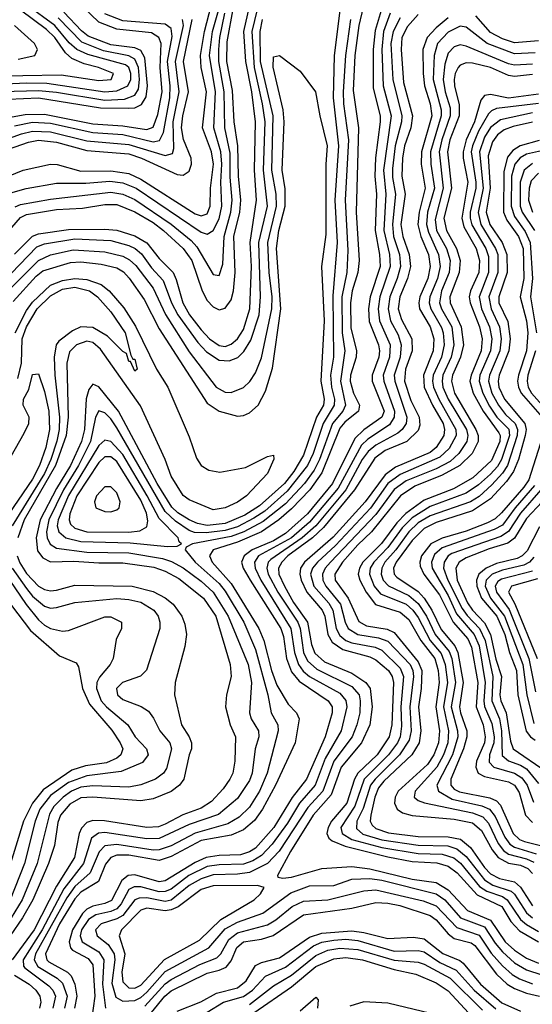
# Model space of a CAD drawing. Header units: inches. Extents: x 501365 to 657855, y 482276 to 547543.
# Tile 435 of 656: x 563487 to 565189, y 530443 to 533709. Entities that reach past the tile are written whole.
import ezdxf

# ---------------------------------------------------------------- set-up
doc = ezdxf.new("R2010")
doc.units = ezdxf.units.IN
doc.header["$MEASUREMENT"] = 0
doc.layers.add('A5563', color=7, linetype='Continuous')

msp = doc.modelspace()

# ---------------------------------------------------------------- linework, layer by layer
at = {"layer": 'A5563', "color": 5}
for points, elevation in [([(563450, 533132.6), (563509, 533149), (563610, 533166.5), (563707.1, 533167.1), (563786.6, 533173.4), (563830, 533168.2), (563874.6, 533150), (564090, 533003.6), (564110, 532997.1), (564130, 533009.6), (564150, 533048.2), (564159, 533090), (564155.4, 533170), (564158.9, 533230), (564155.3, 533270), (564132.3, 533350), (564137.1, 533470), (564117.7, 533590), (564127.9, 533670), (564173.4, 533830)], 2660), ([(563400.4, 533170), (563498.5, 533210), (563590, 533229.8), (563611.6, 533228.4), (563690, 533206.9), (563790, 533207.8), (563850, 533198.6), (563890, 533180.4), (564070, 533064.4), (564090, 533058.6), (564110, 533065.1), (564120.1, 533090), (564120.5, 533150), (564130.4, 533230), (564123.7, 533270), (564094.2, 533350), (564107.9, 533470), (564089.8, 533550), (564088, 533590), (564101.1, 533670), (564132, 533790)], 2680), ([(563438, 533382), (563505.4, 533394.6), (563570, 533395.9), (563730, 533363.4), (563830, 533357.1), (563893.5, 533346.5), (563910, 533344.9), (563930, 533351.9), (563946.1, 533393.9), (563960.9, 533470), (563953.4, 533550), (563957.3, 533630), (563949.8, 533649.8), (563925, 533664.9), (563810, 533677.1), (563750, 533700.8), (563670, 533777.7)], 2780), ([(564553.8, 533766.2), (564531.3, 533590), (564527.5, 533450), (564545.7, 533290), (564533.9, 533110), (564541.7, 532970), (564526.6, 532793.4), (564529.1, 532590), (564519.6, 532530), (564522.1, 532490), (564532.7, 532450), (564531.5, 532430), (564495.2, 532370), (564461.8, 532270), (564443.2, 532230), (564375.4, 532144.6), (564300.9, 532079.1), (564264.9, 532055.1), (564210, 532027.2), (564170, 532014.3), (564106.8, 532006.8), (564068, 532008), (564050, 532014.7), (564005, 532045), (563970, 532077.1), (563810, 532354.7), (563790, 532384.8), (563770, 532405.3), (563750, 532411.2), (563739.2, 532390), (563722.5, 532310), (563682.7, 532230), (563633.1, 532150), (563584.4, 532050), (563576.5, 532010), (563579.2, 531990), (563589, 531969), (563610, 531956.3), (563710, 531942.8), (563850, 531940.7), (563961.8, 531921.8), (563991.6, 531911.6), (564030, 531890.8), (564090, 531846.1), (564129.8, 531810), (564179.9, 531730), (564246, 531570), (564256.4, 531510), (564250.4, 531410), (564256, 531390), (564280.2, 531350), (564281.2, 531330), (564269.1, 531290), (564258.7, 531210), (564250, 531185.3), (564210, 531125.6), (564147.7, 531072.3), (564050, 531038.9), (563950, 530993.1), (563910, 530991.6), (563770, 531013.3), (563748.8, 531011.2), (563726, 530994), (563699.2, 530910), (563633.8, 530826.2), (563561.9, 530690), (563499.2, 530590), (563499.8, 530570), (563504, 530564), (563584.5, 530504.5), (563598, 530490), (563606.1, 530470), (563597.7, 530430)], 2540), ([(563370, 533493.1), (563510, 533499.6), (563577.9, 533497.9), (563770, 533469.9), (563810, 533472.6), (563846.7, 533490), (563856, 533510), (563856.7, 533530), (563850.1, 533550.1), (563838.8, 533558.8), (563713.8, 533593.8), (563676.9, 533610), (563651.7, 533631.7), (563603.7, 533690), (563510, 533758.3)], 2860), ([(563370, 533521.1), (563625.4, 533525.4), (563750, 533506.9), (563790.6, 533510), (563798.4, 533530), (563748.8, 533550), (563701.9, 533561.9), (563660.5, 533580.5), (563639.2, 533599.2), (563604, 533650), (563576.8, 533676.8), (563490, 533740)], 2880), ([(563410, 532961.7), (563490, 533053.2), (563510, 533062.7), (563610, 533078.9), (563695.9, 533084.1), (563770, 533096.2), (563810, 533095.5), (563870, 533071.7), (563930, 533035.9), (563965, 533010), (564030, 532950.1), (564058.7, 532910), (564093.2, 532810), (564110, 532777.6), (564130, 532755.9), (564150, 532746.7), (564170, 532752.4), (564190, 532780.1), (564197.7, 532810), (564202.6, 532870), (564197.9, 532990), (564217.7, 533070), (564221.4, 533110), (564214.2, 533190), (564212, 533290), (564199.4, 533370), (564194.2, 533474.2), (564175.5, 533570), (564175.7, 533635.7), (564197.6, 533750)], 2620), ([(563430, 532836.8), (563544.7, 532955.3), (563570, 532965.1), (563670, 532981.9), (563790, 532975.9), (563850, 532960.2), (563870.7, 532950), (563892, 532932), (563925.4, 532885.4), (563963.9, 532843.9), (563991.3, 532770), (564012.7, 532730), (564078.6, 532638.6), (564107.1, 532607.2), (564150, 532579), (564183, 532577), (564211.3, 532588.7), (564231.4, 532608.6), (564254.4, 532645.6), (564282.3, 532730), (564287.1, 532790), (564281.6, 532970), (564309.8, 533090), (564296.8, 533210), (564302, 533370), (564293.9, 533430), (564266.9, 533550), (564259.3, 533670), (564277.3, 533742.7)], 2560), ([(563450, 533445), (563550, 533449.5), (563756.1, 533416.1), (563850, 533414.9), (563870, 533416.9), (563892.3, 533427.7), (563907.3, 533452.7), (563911.8, 533490), (563902.8, 533582.8), (563890, 533606.2), (563870, 533615), (563790, 533625.2), (563714.5, 533654.5), (563692.1, 533672.1), (563633.7, 533733.7)], 2820), ([(563470, 532931.3), (563530, 532991.3), (563550, 532998.3), (563650, 533012.4), (563770, 533014.4), (563810, 533011.1), (563870, 532991.8), (563910, 532968.2), (563950, 532916.6), (563996.6, 532870), (564007.4, 532847.4), (564029.1, 532770), (564051.3, 532730), (564090, 532679.6), (564117, 532650), (564150, 532628.2), (564170, 532625.2), (564190, 532633), (564210, 532650.4), (564230, 532680.9), (564251.4, 532750), (564256.9, 532890), (564252.4, 532970), (564273.7, 533110), (564266.4, 533210), (564270.3, 533370), (564258.4, 533470), (564238, 533570), (564231.8, 533670), (564250, 533752.5)], 2580), ([(564627.4, 533750), (564613.5, 533690), (564600.2, 533590), (564594.1, 533474.1), (564612.1, 533350), (564604.3, 533070), (564613.8, 532910), (564610.2, 532870), (564591.5, 532810), (564585.8, 532770), (564587.1, 532687.1), (564605.1, 532610), (564604.2, 532590), (564585.1, 532530), (564584.7, 532510), (564595.6, 532470), (564615.9, 532430), (564612, 532410), (564566.6, 532373.4), (564550, 532353.6), (564490, 532205.4), (564450.4, 532150), (564390, 532086), (564348.1, 532050), (564290, 532010.4), (564210, 531976.3), (564129.6, 531950), (564117.8, 531930), (564126.8, 531910), (564190, 531838.3), (564281.5, 531690), (564297.9, 531650), (564323.3, 531550), (564341.2, 531501.2), (564378.6, 531438.6), (564405.9, 531410), (564415, 531390), (564402, 531310), (564337.1, 531170), (564293.6, 531090), (564266.8, 531053.2), (564230, 531021.2), (564190, 531003.9), (564090, 530986.2), (563990, 530933.2), (563950, 530919.5), (563850, 530938), (563810, 530937.2), (563790, 530930.2), (563772.7, 530907.3), (563749.6, 530850.4), (563690, 530815.1), (563670, 530792.6), (563620.1, 530710), (563573.5, 530610), (563577.5, 530590), (563583.7, 530583.7), (563646, 530550), (563657.9, 530537.9), (563670.3, 530510.3), (563677.7, 530470), (563669.2, 530430)], 2580), ([(564690.2, 533750), (564666.9, 533673.1), (564660.7, 533610), (564661.3, 533481.3), (564683.6, 533390), (564684.6, 533370), (564669.1, 533250.9), (564665.8, 533190), (564671.6, 533130), (564667.5, 533010), (564681.8, 532930), (564683.5, 532890), (564650.5, 532790), (564644.9, 532750), (564648, 532708), (564679, 532630), (564681.8, 532610), (564679.1, 532590), (564657.5, 532530), (564657.9, 532510), (564696.8, 532410), (564690, 532390), (564630, 532348), (564600.2, 532319.8), (564526.1, 532170), (564443.1, 532070), (564370, 532004.7), (564330, 531980.2), (564259.3, 531950), (564233.1, 531930), (564224.2, 531910), (564229.2, 531890), (564252, 531850), (564354.2, 531690), (564363.1, 531663.1), (564373.6, 531590), (564390, 531545.9), (564414.9, 531514.9), (564511.5, 531450), (564525, 531430), (564524.8, 531410), (564501.8, 531330), (564440, 531190), (564391.5, 531128.5), (564330.6, 531029.4), (564270, 530960.4), (564250, 530948.6), (564220.7, 530939.3), (564150, 530936.9), (564106.6, 530930), (564070, 530913.2), (563970, 530852.6), (563950, 530849.6), (563870, 530872), (563848, 530870), (563826.8, 530853.2), (563792.4, 530787.6), (563770, 530777.6), (563730, 530769), (563710, 530758.5), (563695.8, 530744.2), (563662.3, 530690), (563651.2, 530650), (563655.6, 530630), (563662.3, 530622.3), (563714.7, 530594.7), (563730, 530574.2), (563736.4, 530470), (563725.6, 530390)], 2620), ([(563327.2, 533270), (563493.4, 533330), (563530, 533339.2), (563590, 533337.2), (563710, 533306.9), (563850, 533294.8), (563970, 533258.7), (563994.6, 533265.4), (563998.6, 533281.4), (563996.9, 533370), (564016.9, 533470), (564004.3, 533570), (564030.8, 533690), (564027.8, 533710)], 2740), ([(563424.8, 533270), (563517.2, 533302.8), (563550, 533309.5), (563610, 533302.9), (563710, 533275.2), (563850, 533264.1), (563892, 533250), (564010, 533195.6), (564030, 533193.1), (564050, 533206.4), (564057.4, 533230), (564056.6, 533250), (564031.6, 533311.6), (564024.6, 533350), (564028.8, 533390), (564047.5, 533470), (564031.1, 533570), (564059.7, 533710)], 2720), ([(563429.2, 533470.8), (563550, 533474.5), (563610, 533468.8), (563770, 533442.1), (563834.9, 533445.1), (563870, 533458.4), (563881.7, 533478.3), (563885.4, 533510), (563881.5, 533550), (563870, 533578.4), (563849.5, 533589.5), (563765.8, 533605.8), (563693.8, 533633.8), (563614.8, 533714.8)], 2840), ([(563450, 532810.6), (563550, 532909.8), (563590, 532929.1), (563665.1, 532945.1), (563770, 532939), (563830, 532924.4), (563852.4, 532912.4), (563873, 532893), (563930, 532818.2), (563971.1, 532731.1), (564050, 532607.4), (564140.1, 532490), (564170, 532473.8), (564190, 532472.8), (564230, 532488.8), (564251.7, 532508.3), (564270, 532537), (564290, 532587.8), (564324.2, 532750), (564325.4, 532790), (564315.4, 532870), (564311.5, 532970), (564340, 533090), (564338.3, 533130), (564324.6, 533210), (564328.4, 533390), (564287.3, 533570), (564285.7, 533670), (564293.1, 533710)], 2540), ([(563470, 533356.8), (563530, 533368.9), (563590, 533365.8), (563730, 533334.3), (563830, 533328), (563930, 533304), (563951.5, 533308.5), (563965.3, 533334.7), (563985.9, 533450), (563987, 533490), (563978.3, 533570), (563993.2, 533653.2), (563990, 533679.6), (563970, 533694.5), (563830, 533704.5), (563770, 533728)], 2760), ([(563472, 533088), (563490, 533096.3), (563590, 533114), (563790, 533137.1), (563830, 533130.4), (563870, 533112.7), (563990.8, 533030.8), (564056.5, 532976.5), (564075.6, 532955.6), (564130, 532863.7), (564150, 532860.2), (564161.5, 532898.5), (564165.9, 532990), (564188.5, 533070), (564192.4, 533110), (564186.1, 533186.1), (564185.6, 533265.6), (564168.2, 533350), (564166.1, 533470), (564148.6, 533570), (564148.4, 533610), (564151.7, 533650), (564168.6, 533730)], 2640), ([(564585.1, 533710), (564568.7, 533590), (564561, 533470), (564562.3, 533430), (564578.4, 533310), (564568.3, 533110), (564577.1, 532942.9), (564572.9, 532870), (564557, 532790), (564557.8, 532670), (564567.2, 532610), (564552, 532510), (564569, 532430), (564560.4, 532410), (564525.9, 532370), (564482.8, 532250), (564465.3, 532214.7), (564433.1, 532170), (564370, 532102.7), (564295.8, 532044.2), (564231.7, 532010), (564190, 531994.7), (564060.8, 531970), (564040.5, 531959.5), (564036.3, 531950), (564070.1, 531910), (564150, 531838.7), (564170, 531813.5), (564231.2, 531710), (564270, 531620.4), (564311.5, 531470), (564322.6, 531410), (564343.9, 531370), (564345.1, 531350), (564308.9, 531210), (564283.2, 531150), (564250, 531097.1), (564215.8, 531064.2), (564178.3, 531041.7), (564070, 531010.6), (563990, 530968.3), (563950, 530955), (563930, 530954.5), (563810, 530972.9), (563770, 530969.1), (563751, 530949), (563721.2, 530878.8), (563670, 530833.8), (563643.9, 530796.1), (563539.7, 530610), (563535.7, 530590), (563548.2, 530568.2), (563611.9, 530530), (563630, 530512.9), (563645, 530470), (563636.1, 530430)], 2560), ([(564716.8, 533730), (564694.6, 533670), (564689.6, 533610), (564694, 533490), (564720.3, 533390), (564695.6, 533210), (564702.8, 533130), (564696.4, 533010), (564715.2, 532930), (564717.6, 532890), (564682.8, 532790), (564677, 532750), (564681.8, 532710), (564716.9, 532630), (564715.1, 532590), (564694.4, 532530), (564696.5, 532510), (564731.6, 532410), (564730.4, 532390), (564715.3, 532364.7), (564642.7, 532317.3), (564622, 532298), (564544.6, 532155.4), (564450, 532042.4), (564389.4, 531990), (564279.7, 531930), (564267.3, 531910), (564269, 531890), (564287.9, 531850), (564387.6, 531690), (564399.2, 531610), (564412.5, 531570), (564428.3, 531548.3), (564450, 531530.2), (564550, 531475.4), (564570.4, 531450.4), (564573.2, 531430), (564554.4, 531350), (564501.8, 531258.2), (564468.8, 531170), (564416.5, 531110), (564376.3, 531043.7), (564325.8, 530974.2), (564290, 530936.5), (564260.9, 530919.1), (564230, 530908.4), (564150, 530905.6), (564110, 530899.6), (564049.4, 530870.6), (563990, 530824.8), (563970, 530816.7), (563950, 530816.5), (563890, 530832.7), (563867.3, 530832.7), (563850, 530823.3), (563824, 530776), (563810, 530760), (563790, 530750.8), (563740.5, 530739.5), (563715.9, 530724.1), (563693, 530690), (563688.4, 530670), (563694.9, 530650), (563750, 530616.9), (563767.1, 530590), (563762.7, 530510), (563772, 530430)], 2640), ([(564750, 533715.2), (564726.7, 533670), (564720, 533630), (564725.7, 533510), (564756.3, 533390), (564755, 533370), (564734, 533290), (564725.2, 533214.8), (564725.2, 533185.2), (564734.6, 533130), (564724.6, 533030), (564728.8, 532990), (564747.9, 532930), (564751.2, 532890), (564740.4, 532850), (564715.8, 532790), (564710.2, 532750), (564718.6, 532710), (564743.8, 532663.8), (564754.3, 532630), (564749.9, 532590), (564730.2, 532530), (564732.8, 532510), (564772.4, 532390), (564770.3, 532370), (564757.3, 532350), (564742.6, 532337.4), (564670, 532297.3), (564643.9, 532276.1), (564624.8, 532250), (564569.7, 532150), (564470.2, 532030), (564425.4, 531990), (564321.5, 531918.5), (564312.4, 531910), (564308.1, 531890), (564312.8, 531870), (564344.8, 531810), (564410.7, 531710), (564418.4, 531690), (564429.9, 531610), (564442.8, 531582.8), (564474.3, 531554.3), (564590, 531496.6), (564613.9, 531470), (564618.2, 531450), (564616.1, 531410), (564606.6, 531370), (564590.7, 531330), (564530.5, 531249.5), (564493.7, 531150), (564443.9, 531096.1), (564348.7, 530951.3), (564310.3, 530909.7), (564250, 530880.7), (564210, 530874.3), (564130, 530872), (564090, 530859.7), (564050, 530836.9), (563990, 530788.3), (563970, 530784.1), (563910, 530795.7), (563884.4, 530795.6), (563870, 530789.4), (563830, 530737.5), (563810, 530726.5), (563757.6, 530710), (563738.7, 530690), (563744.6, 530670), (563781, 530641), (563801.1, 530610), (563802.9, 530590), (563793.1, 530513.1), (563806.6, 530466.6), (563830, 530452.9), (563870, 530455.8), (563890, 530465.7), (563910, 530483), (563970, 530552.3), (564114.9, 530630), (564170, 530693.1), (564210, 530716), (564294.6, 530745.4), (564387.4, 530812.6), (564450, 530836.2), (564530, 530836.9), (564590, 530857.6), (564650, 530860.2), (564690, 530854.3), (564870.4, 530810), (564898.7, 530790), (564950.3, 530730.3), (565030, 530700.2), (565065.4, 530645.4), (565090, 530616.6), (565130, 530580.9), (565170, 530556.9), (565221.1, 530541.1)], 2660), ([(564810, 533725.5), (564774.3, 533685.7), (564756.5, 533650), (564753.3, 533610), (564761, 533501), (564791.4, 533390), (564785.6, 533350), (564764.7, 533290), (564758.3, 533250), (564755.7, 533190), (564767.4, 533130), (564753.1, 533030), (564758.8, 532990), (564780.4, 532930), (564784.6, 532890), (564774.6, 532850), (564748.9, 532790), (564744.1, 532750), (564754.6, 532714.6), (564788.7, 532650), (564790.4, 532610), (564768.6, 532550), (564765, 532510), (564785.8, 532445.8), (564813.7, 532390), (564816.1, 532363.9), (564810, 532346.1), (564772.2, 532310), (564700.6, 532279.4), (564665.9, 532254.1), (564599.4, 532150), (564495.6, 532024.4), (564459.6, 531990), (564377.6, 531930), (564357.2, 531910), (564346.8, 531890), (564347.4, 531870), (564366.1, 531830), (564396.3, 531776.3), (564442.6, 531710), (564456.2, 531636.2), (564467.4, 531607.4), (564498.8, 531578.8), (564590, 531541.2), (564636.3, 531510), (564651.2, 531490), (564657.4, 531430), (564650.2, 531370), (564622.5, 531310), (564554.8, 531230), (564521.7, 531138.3), (564462, 531070), (564386.8, 530950), (564342.9, 530870), (564344.4, 530864.4), (564361.2, 530861.2), (564390, 530864.2), (564490, 530893.8), (564590, 530900.5), (564650, 530892.8), (564790, 530858.3), (564870, 530846.7), (564910, 530823.2), (564973.8, 530753.8), (565050, 530722.6), (565099, 530650), (565130, 530622.5), (565170, 530596.4), (565210, 530579.9)], 2680), ([(564910, 533715.3), (564870, 533681.8), (564840.6, 533650), (564826.2, 533610), (564826.3, 533530), (564831.1, 533490), (564850.3, 533429.7), (564856, 533390), (564821.5, 533270), (564820.1, 533230), (564833.2, 533150), (564813.5, 533070), (564809.2, 533030), (564818.9, 532990), (564844.7, 532930), (564849.7, 532890), (564842.5, 532850), (564815.5, 532790), (564812.1, 532770), (564814.8, 532750), (564849.5, 532690), (564861.8, 532650), (564860.5, 532610), (564828.4, 532530), (564830.5, 532490), (564857.4, 532430), (564892.8, 532370), (564898, 532350), (564895.2, 532330), (564870.3, 532290), (564850, 532273.5), (564735.5, 532224.5), (564700.3, 532199.7), (564633.9, 532110), (564527.9, 531992.1), (564432.6, 531910), (564419.9, 531890), (564417.1, 531870), (564421.9, 531850), (564441.1, 531810), (564492, 531750), (564500, 531730), (564510.5, 531670), (564524.5, 531644.5), (564559.6, 531619.6), (564650, 531595.5), (564670, 531586.1), (564711.7, 531550), (564724.4, 531530), (564728.1, 531510), (564722.8, 531370), (564714.4, 531330), (564673.9, 531270), (564610, 531210), (564598.7, 531190), (564573.5, 531110), (564522.4, 531050), (564510.9, 531030), (564506.8, 531010), (564514, 530994), (564525.1, 530985.1), (564568, 530968), (564710, 530932.6), (564790, 530917), (564872.2, 530912.2), (564910, 530901.7), (564939.4, 530879.4), (565005.7, 530805.7), (565087.4, 530767.4), (565118, 530718), (565147, 530687), (565210, 530650.7)], 2720), ([(565210, 533638.9), (565130, 533632.6), (565090, 533645.7), (565050, 533666.7), (565001.8, 533721.8)], 2720), ([(563481.9, 533578.1), (563538.2, 533590), (563546.8, 533610), (563536.5, 533630), (563470, 533689.8)], 2920), ([(565198.7, 533598.7), (565130, 533595.3), (565038.7, 533630), (564970, 533684), (564950, 533687.7), (564910, 533667.8), (564874.2, 533630), (564862.9, 533590), (564860, 533510), (564886.6, 533410), (564886.8, 533390), (564851.2, 533270), (564851.7, 533230), (564864.1, 533150), (564841.7, 533070), (564837.9, 533030), (564844, 533004), (564878, 532930), (564883, 532890), (564874, 532850), (564848.7, 532790), (564846.9, 532770), (564851.7, 532750), (564887.6, 532687.6), (564893.5, 532670), (564896.3, 532630), (564887.7, 532590), (564860.4, 532530), (564858.2, 532510), (564861.5, 532490), (564878.3, 532450), (564934.7, 532350), (564936, 532330), (564913.1, 532286.9), (564882.5, 532257.5), (564750, 532199.8), (564710, 532170.3), (564651.7, 532088.3), (564535.4, 531964.6), (564476, 531910), (564459.3, 531890), (564452.9, 531870), (564464.1, 531830), (564513.5, 531773.5), (564526.5, 531750), (564537.9, 531690), (564550, 531666), (564569.8, 531649.8), (564590, 531641.9), (564667.3, 531627.3), (564690, 531617.8), (564750, 531558.2), (564761.7, 531530), (564752.5, 531430), (564754.9, 531365.1), (564750.4, 531330), (564741.2, 531310), (564711.8, 531270), (564630.5, 531189.5), (564599.5, 531100.5), (564553.1, 531030), (564557.5, 531010), (564589.5, 530989.5), (564690, 530962.9), (564810, 530942.7), (564890, 530941), (564928.5, 530928.5), (564950.7, 530910.7), (565014.2, 530834.2), (565038.3, 530818.3), (565090, 530800.5), (565106.1, 530790), (565150, 530724.4), (565170, 530707.3), (565210, 530684.8)], 2740), ([(565190, 533561.4), (565130, 533557.9), (565110, 533562.5), (564970, 533621.3), (564950, 533625.4), (564930, 533618.9), (564910, 533598), (564898.4, 533561.6), (564893.2, 533510), (564900, 533470), (564916.3, 533416.3), (564916.8, 533390), (564888.8, 533310), (564879.7, 533270), (564892.9, 533150), (564866.1, 533046.1), (564871.5, 533010), (564903.9, 532950), (564916, 532910), (564913.5, 532870), (564888.1, 532810), (564881.5, 532770), (564887.9, 532750), (564921.8, 532690), (564928.9, 532630), (564919.5, 532590), (564892.5, 532530), (564889.6, 532510), (564892.5, 532490), (564909.4, 532450), (564970.8, 532350), (564975.5, 532330), (564971.8, 532310), (564945, 532270), (564916.1, 532243.9), (564870, 532219), (564770, 532179.7), (564730, 532151.1), (564670, 532067.7), (564519.4, 531910), (564502, 531890), (564492.3, 531870), (564493.3, 531850), (564503.4, 531830), (564552.5, 531770), (564567.7, 531710), (564577.7, 531690), (564609.8, 531669.8), (564678.6, 531658.6), (564710, 531647.5), (564783.4, 531570), (564793, 531550), (564794.3, 531530), (564782, 531430), (564786.6, 531350), (564780.7, 531319.3), (564748.2, 531270), (564666.9, 531190), (564652, 531170), (564627.2, 531092.8), (564606.3, 531050), (564605.7, 531025.7), (564627, 531007), (564690, 530988.4), (564810, 530970.8), (564908.8, 530968.8), (564938.9, 530958.9), (564970, 530933.4), (565030, 530855.5), (565058.5, 530838.5), (565118.6, 530818.6), (565130, 530808.4), (565170, 530746.9), (565190, 530729.7)], 2760), ([(563465.7, 532774.3), (563541.8, 532858.2), (563564.3, 532875.7), (563656.5, 532903.5), (563690, 532905.5), (563758.2, 532898.2), (563810, 532885.4), (563832.3, 532872.3), (563851.2, 532851.2), (563900.6, 532780.6), (563950, 532683.9), (564110, 532437.1), (564150, 532410.8), (564210, 532393.4), (564230, 532395.7), (564250, 532404.3), (564278.6, 532430), (564303.5, 532476.5), (564326.8, 532553.2), (564354.2, 532750), (564340.3, 532950), (564347.8, 533010), (564368.6, 533090), (564368.3, 533148.3), (564358.9, 533210), (564365.5, 533370), (564362.1, 533410), (564328.7, 533551.3), (564330, 533586), (564349.6, 533590.4), (564418, 533538), (564469.5, 533469.5), (564483.4, 533390), (564508.1, 533290), (564503.8, 533230), (564503.7, 532996.3), (564489.3, 532890), (564498.7, 532710), (564486.8, 532510), (564498.4, 532450), (564495.6, 532430), (564472.7, 532390), (564430, 532264.6), (564397.7, 532210), (564366.1, 532170), (564283.8, 532096.2), (564235, 532065), (564170, 532038.2), (564110, 532031.2), (564077.4, 532037.4), (564050, 532049.6), (564012.8, 532072.8), (563992.1, 532092.1), (563943.5, 532170), (563815.8, 532410), (563750, 532491.6), (563730, 532499.9), (563717.4, 532482.6), (563708.6, 532451.4), (563702.1, 532350), (563692.5, 532310), (563655.9, 532230), (563610, 532153.9), (563555.9, 532050), (563542.5, 531990), (563547.1, 531947.1), (563563.8, 531923.8), (563590, 531911.1), (563667, 531913), (563750, 531906.8), (563830, 531907.7), (563932.4, 531892.4), (563970, 531879.2), (564015.8, 531855.8), (564097.6, 531790), (564139, 531730), (564186.5, 531570), (564189.7, 531530), (564173.7, 531470), (564170.9, 531430), (564185.9, 531370), (564204, 531330), (564201.1, 531250), (564194.6, 531210), (564185.4, 531190), (564162.8, 531157.2), (564124.2, 531115.8), (564090, 531094.1), (564029, 531071), (563970, 531040.7), (563947.8, 531032.2), (563910, 531029), (563768.8, 531051.2), (563730, 531053.1), (563710, 531045.9), (563692.8, 531027.2), (563685.3, 531010), (563669.4, 530930), (563610, 530835.4), (563535.6, 530690), (563462.5, 530590)], 2520), ([(565190, 533526.6), (565130, 533520.2), (565110, 533523.2), (565050, 533550.3), (564990, 533564.6), (564970, 533565.3), (564950, 533557.5), (564943.1, 533550), (564933.1, 533530), (564929.7, 533510), (564930.5, 533489.5), (564945.9, 533425.9), (564946.1, 533390), (564915.8, 533310), (564907.3, 533270), (564920.6, 533150), (564895.7, 533050), (564903.9, 533010), (564937, 532950), (564949.2, 532910), (564946.1, 532870), (564915.1, 532790), (564916.4, 532770), (564953.1, 532690), (564960.4, 532630), (564951.1, 532590), (564924.6, 532530), (564921.1, 532510), (564930.6, 532470), (565002.1, 532350), (565009.4, 532330), (565009.1, 532310), (564989.4, 532270), (564948.2, 532230), (564890, 532198.3), (564798.8, 532161.2), (564751, 532129), (564655.6, 532010), (564610, 531967.1), (564559, 531910), (564533.7, 531870), (564534.8, 531850), (564578.1, 531790), (564612.8, 531712.8), (564638.8, 531698.8), (564707.1, 531687.1), (564730, 531676.7), (564810, 531579.3), (564821.9, 531550), (564820, 531490), (564811.8, 531430), (564819.1, 531350), (564813.6, 531310), (564788.8, 531270), (564696.7, 531183.3), (564678.9, 531161.1), (564666.5, 531130), (564653.4, 531070), (564651.4, 531050), (564657.5, 531037.5), (564670, 531026), (564712.1, 531012.1), (564810, 531000), (564910, 530999), (564950.3, 530990.3), (564983.4, 530963.4), (565030, 530896.5), (565050, 530875.9), (565080.6, 530860.7), (565130, 530849.3), (565150, 530831.8), (565189.6, 530769.6)], 2780), ([(565210, 533461.6), (565110, 533448.8), (565050, 533460.7), (565030, 533457.8), (565017.8, 533442.2), (564996.8, 533370), (564969.4, 533310), (564960.1, 533270), (564960.1, 533250), (564975.4, 533170), (564955.2, 533050), (564961.9, 533021.9), (565002.5, 532950), (565014.1, 532910), (565011.3, 532870), (564984.4, 532810), (564980, 532790), (564982.4, 532770), (565014.3, 532690), (565022.9, 532650), (565019.8, 532610), (564985.8, 532530), (564982.2, 532510), (564992.9, 532470), (565025.9, 532410), (565078.2, 532338.2), (565082.2, 532330), (565080.9, 532310), (565053.1, 532246.8), (564991.1, 532188.9), (564927.1, 532152.9), (564830, 532115.2), (564769.1, 532070.9), (564739.6, 532040.4), (564688.3, 531971.7), (564626.7, 531910), (564615, 531890), (564610.8, 531870), (564616.2, 531850), (564638, 531810), (564668.6, 531768.6), (564750, 531743.9), (564778.9, 531718.9), (564819.4, 531650), (564865.1, 531590), (564877.1, 531550), (564880.1, 531510), (564868.4, 531430), (564880.8, 531350), (564878.1, 531310), (564862.3, 531270), (564841.6, 531238.4), (564744, 531150), (564733.6, 531130), (564731.6, 531110), (564740.4, 531090), (564758.3, 531078.3), (564790, 531069.3), (564930, 531057.6), (564990, 531044.5), (565019.9, 531019.9), (565055.6, 530955.6), (565075.9, 530930), (565110, 530910.8), (565150, 530904), (565173.9, 530893.9), (565190, 530877.3)], 2820), ([(565210, 533430.7), (565070, 533413.9), (565053.3, 533406.7), (565043.5, 533396.5), (565010, 533338.6), (564990, 533290), (564986.5, 533270), (565001.8, 533170), (565001.2, 533150), (564983, 533070), (564983.2, 533050), (564988.8, 533028.8), (565034.9, 532950), (565043.8, 532923.8), (565043.6, 532870), (565012.5, 532790), (565020.8, 532750), (565047.3, 532690), (565054.4, 532650), (565050.5, 532610), (565015.2, 532530), (565012.3, 532510), (565024.3, 532470), (565046.9, 532426.9), (565071.5, 532390), (565110.8, 532350.8), (565113.8, 532330), (565087.3, 532250), (565073.3, 532226.7), (565050, 532201.2), (565010, 532165.5), (564970, 532138.2), (564850, 532093.9), (564790, 532056.8), (564756.9, 532023.1), (564710, 531958.2), (564662.9, 531910), (564651.2, 531890), (564648.3, 531870), (564663.9, 531830), (564684.7, 531804.7), (564769.9, 531770.1), (564792.4, 531750), (564810, 531725.5), (564850, 531650), (564886.8, 531606.8), (564900.1, 531570), (564907.9, 531510), (564894.1, 531430), (564910.6, 531350), (564908.5, 531310), (564894.1, 531270), (564871.9, 531230), (564800.2, 531150), (564796.6, 531130), (564810, 531118.5), (564831.1, 531111.1), (564990, 531077.7), (565024.4, 531064.4), (565043.4, 531043.4), (565075.9, 530975.9), (565093, 530953), (565110, 530940.8), (565170, 530925.3), (565194.1, 530914.1)], 2840), ([(565190, 533399.7), (565083.1, 533376.9), (565050, 533350.7), (565030, 533318.8), (565014.1, 533270), (565026.2, 533150), (565009.2, 533069.2), (565018.5, 533030), (565067.4, 532950), (565074.2, 532930), (565075.1, 532870), (565045.2, 532790), (565052.3, 532750), (565080.4, 532690), (565085.7, 532650), (565080.9, 532610), (565046.5, 532530), (565043.4, 532510), (565054.6, 532470), (565076.4, 532430), (565099.7, 532399.7), (565131.9, 532370), (565140.1, 532350), (565139, 532330), (565106.3, 532230), (565090, 532204.5), (565054.3, 532165.7), (565012.2, 532127.8), (564984.2, 532110), (564850, 532063.2), (564810, 532040.1), (564779.3, 532010), (564735.7, 531950), (564700, 531910), (564689.1, 531890), (564686.9, 531870), (564694.1, 531850), (564711.3, 531831.3), (564778.7, 531798.7), (564810, 531772.9), (564838.3, 531730), (564866.9, 531670), (564913.5, 531613.5), (564921.6, 531590), (564934, 531510), (564920, 531430), (564941.3, 531350), (564942.4, 531330), (564924.5, 531270), (564872.4, 531170), (564877.8, 531150), (564922.9, 531122.9), (565021.4, 531101.4), (565047.4, 531090), (565066.3, 531066.3), (565097.4, 530997.4), (565114.5, 530974.5), (565130, 530964), (565201.9, 530941.9)], 2860), ([(565190, 533369), (565125, 533355), (565096.2, 533343.8), (565073.1, 533326.9), (565056.4, 533303.6), (565042.5, 533257.5), (565049.1, 533150), (565036.3, 533070), (565048.5, 533030), (565089.4, 532969.4), (565104.6, 532930), (565105.3, 532870), (565078.1, 532790), (565078.4, 532770), (565107.7, 532707.7), (565116.1, 532650), (565111.1, 532610), (565079.1, 532530), (565075.3, 532510), (565077.7, 532490), (565096.4, 532450), (565164.3, 532370), (565168.3, 532350), (565165.2, 532330), (565143, 532250), (565127.1, 532210), (565103.4, 532176.6), (565050, 532119.5), (564990, 532080), (564870, 532041.2), (564830, 532021.1), (564790, 531981.6), (564737, 531910), (564728.1, 531890), (564730.6, 531870), (564739.5, 531859.5), (564810, 531812), (564830.3, 531790.3), (564856.1, 531750), (564886.7, 531686.7), (564931.8, 531631.8), (564942.2, 531610), (564959.2, 531510), (564947.5, 531430), (564950.3, 531410), (564971.4, 531350), (564972.2, 531330), (564961.2, 531290), (564918.2, 531190), (564918.6, 531170), (564930, 531156.2), (564947.3, 531147.3), (565047.9, 531127.9), (565070, 531117.7), (565083.1, 531103.1), (565125.3, 531010), (565147, 530990), (565163.4, 530983.4), (565230, 530966.4)], 2880), ([(565211.9, 533308.1), (565148.6, 533290), (565124.6, 533275.4), (565106.6, 533253.4), (565094.5, 533205.5), (565093.4, 533070), (565104.3, 533044.3), (565143.3, 532990), (565158.6, 532950), (565161, 532850), (565149.2, 532790), (565169.7, 532710), (565174.7, 532670), (565169.7, 532610), (565142.8, 532530), (565140.1, 532510), (565143.1, 532490), (565152.4, 532470), (565221.5, 532390)], 2920), ([(565230, 533276.6), (565170, 533262.4), (565149.2, 533250.8), (565130.6, 533229.4), (565120.2, 533190), (565119.4, 533090), (565130, 533055.7), (565165.8, 533005.8), (565181.9, 532970), (565189.6, 532850), (565183.6, 532790), (565203.1, 532670)], 2940), ([(565190, 533232.3), (565162.2, 533210), (565148.5, 533170), (565148.3, 533090), (565154.9, 533070), (565196.3, 533010)], 2960), ([(565210, 533200.3), (565185.5, 533174.5), (565178.1, 533150), (565176.1, 533110), (565189.3, 533070)], 2980), ([(563472.7, 532670), (563510, 532744.3), (563530, 532771.7), (563590, 532828), (563630, 532843.7), (563670, 532850.9), (563710, 532847.5), (563757.6, 532830), (563784.3, 532810), (563832.8, 532752.8), (563871.8, 532691.8), (563941.8, 532550), (563979.2, 532490), (564050, 532325), (564074.1, 532254.1), (564090, 532230), (564115, 532215), (564152.3, 532207.7), (564236.7, 532223.3), (564310, 532259.7), (564330, 532264.7), (564331.4, 532251.4), (564310, 532204.1), (564239.9, 532130), (564210, 532108.7), (564170, 532090), (564130, 532083.2), (564050, 532115.8), (564030, 532130.3), (563990, 532194.5), (563970.5, 532250.5), (563888.1, 532428.1), (563756, 532616), (563730, 532637.7), (563710, 532643), (563676, 532630), (563652.9, 532607), (563643.5, 532570), (563648.3, 532390), (563642.3, 532330), (563606.8, 532230), (563502.3, 532050), (563481.2, 531990)], 2480), ([(563481.7, 532518.3), (563493.6, 532570), (563495.7, 532650), (563510, 532690.6), (563545.4, 532750), (563590, 532793), (563630, 532814.8), (563670, 532821.9), (563719.2, 532810), (563745.4, 532790), (563790, 532739.4), (563837.6, 532670), (563856, 532596), (563863.1, 532583.1), (563870, 532582.6), (563877.3, 532550), (563870, 532543.1), (563855.6, 532575.6), (563850, 532575.1), (563841.7, 532601.7), (563830, 532608.2), (563779.4, 532659.4), (563730, 532687.4), (563690, 532689.9), (563662.9, 532677.1), (563617.4, 532642.6), (563608.9, 532630), (563602.2, 532590), (563604, 532530), (563620, 532390), (563618.2, 532350), (563610.4, 532310.4), (563591.1, 532250), (563570, 532203.7), (563462.6, 532030)], 2460), ([(565199.3, 532610), (565173.9, 532530), (565171.6, 532510), (565175.7, 532490), (565186.9, 532470), (565257.3, 532390)], 2940), ([(563459.2, 532260.8), (563502.7, 532337.3), (563517.3, 532370), (563519.4, 532390), (563498.8, 532430), (563500.3, 532450), (563517.4, 532482.6), (563530, 532531.6), (563550, 532533.7), (563570, 532475.2), (563584.6, 532410), (563585.9, 532350), (563574.8, 532290), (563553.4, 532230), (563530, 532184.3), (563434.9, 532045.1)], 2440), ([(565230.6, 532350), (565177.1, 532182.9), (565161.3, 532158.7), (565087, 532073), (565066.3, 532053.7), (565040.2, 532039.8), (564970, 532012.7), (564890.4, 531989.6), (564852.4, 531970), (564821.8, 531930), (564815.3, 531910), (564816.3, 531896.3), (564829, 531870), (564881.5, 531801.5), (564926.8, 531710), (564974.7, 531654.7), (564987.6, 531627.6), (565008.3, 531510), (565002.2, 531430), (565026.3, 531370), (565032.8, 531330), (565029.9, 531310), (565004.2, 531250), (565001.9, 531230), (565009.1, 531210), (565030, 531199.1), (565110, 531181.2), (565130, 531170), (565145.8, 531145.8), (565166.6, 531070), (565190, 531046.3)], 2920), ([(565196.3, 532163.7), (565132.6, 532090), (565090, 532032.7), (565062.6, 532017.4), (564890, 531956.8), (564864.8, 531935.2), (564854.1, 531910), (564856.4, 531890), (564910, 531798.7), (564937.9, 531737.9), (564996, 531670), (565012.2, 531632.2), (565032.9, 531510), (565027.9, 531450), (565030.4, 531430.4), (565054.9, 531374.9), (565062.8, 531330), (565061.2, 531310), (565047.4, 531270), (565046.2, 531246.2), (565061.3, 531230), (565130, 531209.9), (565154.5, 531194.5), (565172.3, 531170), (565193.4, 531113.4)], 2940), ([(565217.9, 532150), (565150, 532072), (565110, 532010.8), (565085, 531995), (564922.2, 531937.8), (564910.1, 531930), (564896.6, 531910), (564894.8, 531890), (564909, 531850), (564956.2, 531756.2), (564972.6, 531732.6), (565013.7, 531690), (565032.6, 531650), (565057.7, 531530), (565054.9, 531450), (565079.9, 531390), (565086.6, 531350), (565088.7, 531268.7), (565110.3, 531250.3), (565150, 531236.5), (565170, 531224.5), (565210, 531175.5)], 2960), ([(565222.2, 532110), (565170, 532054.6), (565130.5, 531989.5), (565107.7, 531972.3), (565045.7, 531954.3), (564970, 531924.3), (564946.2, 531910), (564934.7, 531890), (564939.1, 531850), (564974.3, 531774.3), (564990.3, 531750), (565030, 531708.2), (565050.6, 531670), (565067.6, 531587.6), (565086.7, 531530), (565081.8, 531470), (565084.4, 531450), (565102.1, 531410), (565116.3, 531316.3), (565125.2, 531290), (565235.3, 531215.3)], 2980), ([(565212.9, 532027.2), (565172.4, 531947.6), (565155.2, 531930), (565138.6, 531921.4), (565070, 531904.7), (565036.4, 531890), (565011.8, 531870), (565003.4, 531850), (565004.5, 531830), (565020.8, 531790), (565071.1, 531730), (565097.6, 531670), (565113.1, 531610), (565136.5, 531550), (565141, 531470), (565169.1, 531349.1), (565182.9, 531330), (565199, 531319)], 3020), ([(563479.5, 531930), (563487.5, 531907.5), (563510, 531872.3), (563550, 531830.3), (563570, 531818.8), (563590, 531814.2), (563610, 531816.8), (563670, 531832.9), (563861.3, 531830), (563930, 531812.7), (563970, 531791.1), (563997, 531770), (564026.1, 531730), (564036, 531704), (564041.1, 531670), (564035.6, 531630), (564003.8, 531510), (564001.9, 531470), (564024.9, 531370), (564050.4, 531330), (564057.9, 531310), (564058.3, 531290), (564049.7, 531270), (564032, 531190), (564018, 531170), (563990, 531149.4), (563930, 531125), (563890, 531117.8), (563730, 531130.3), (563690, 531127.9), (563653.4, 531106.6), (563623, 531070), (563614.5, 531045.5), (563602.7, 530970), (563583.5, 530910), (563530.8, 530790), (563497.3, 530730), (563456.2, 530670)], 2480), ([(565193.6, 531926.4), (565180, 531910), (565160.9, 531899.1), (565090, 531882.7), (565055.4, 531870), (565036, 531850), (565032.9, 531830), (565050.8, 531790), (565097.3, 531730), (565157.6, 531570), (565171.2, 531470), (565194.6, 531374.6)], 3040), ([(563463, 531890), (563510, 531822.7), (563530, 531797.1), (563570, 531763.4), (563590, 531757), (563610, 531758.9), (563670, 531775.5), (563810, 531788.8), (563850, 531786.1), (563890, 531776.7), (563933, 531750), (563947.3, 531730), (563953.1, 531710), (563952.8, 531690), (563908.8, 531551.2), (563888.5, 531531.5), (563828.7, 531510), (563808.7, 531490), (563812.5, 531470), (563830, 531454.3), (563891.2, 531431.2), (563915, 531415), (563931.9, 531391.9), (563952.2, 531350), (563985.5, 531310), (563991.2, 531290), (563974.9, 531225.1), (563965.3, 531210), (563938.4, 531190), (563890, 531170.6), (563850, 531163.7), (563730, 531167.9), (563690, 531162.7), (563659, 531150), (563631.3, 531130), (563601.2, 531098.8), (563585.9, 531074.1), (563545.9, 530910), (563495.8, 530790), (563423, 530670)], 2460), ([(563436.4, 531876.4), (563509.4, 531769.4), (563550, 531718.5), (563570, 531700.2), (563590, 531689.4), (563630, 531680.6), (563650, 531682.4), (563770, 531728.1), (563790, 531727.7), (563825.7, 531710), (563824.9, 531690), (563807.5, 531652.5), (563797.9, 531590), (563787.8, 531570), (563752.3, 531527.7), (563743.8, 531510), (563742.4, 531490), (563758.1, 531450), (563775.5, 531430), (563846.5, 531370), (563870.6, 531330), (563908.9, 531290), (563914.4, 531270), (563894.8, 531245.2), (563824.8, 531215.2), (563710, 531200.9), (563650, 531179.2), (563590, 531135.9), (563554.2, 531090), (563539.2, 531050), (563502.9, 530910), (563455.4, 530790)], 2440), ([(565190, 531879.4), (565086.9, 531853.1), (565074.9, 531845.1), (565065.4, 531830), (565069.7, 531810), (565112, 531752), (565178, 531590), (565199.6, 531479.6)], 3060), ([(563393.1, 531853.1), (563523.4, 531683.4), (563619.1, 531599.1), (563675.2, 531575.2), (563682.4, 531562.4), (563696.1, 531490), (563718.7, 531438.7), (563792.8, 531352.8), (563821, 531310), (563829.5, 531290), (563823.2, 531270), (563810, 531258.9), (563775.9, 531244.1), (563705.7, 531234.3), (563660.4, 531219.6), (563565.1, 531154.9), (563529.9, 531110.1), (563499.6, 531050), (563445.1, 530870)], 2420), ([(565206.2, 531853.8), (565119.9, 531830), (565110.3, 531810), (565131.1, 531771.1), (565205.6, 531590)], 3080), ([(563903, 530437), (563970, 530510.5), (563990, 530525.7), (564085.4, 530574.6), (564142.4, 530597.6), (564155.1, 530610), (564182.2, 530657.8), (564210, 530680), (564310, 530707), (564337.2, 530722.8), (564392.1, 530767.9), (564430, 530785.4), (564510, 530789.2), (564630, 530819.8), (564670, 530822.9), (564826.4, 530786.4), (564870, 530769.2), (564938.1, 530698.1), (565012.2, 530672.2), (565052.9, 530612.9), (565090, 530570.5), (565122, 530542), (565147.1, 530527.1), (565190, 530511.2)], 2640), ([(563924.5, 530415.5), (563969.8, 530470.2), (563990, 530487.2), (564110, 530546.8), (564150, 530556.2), (564173.3, 530566.7), (564190, 530587.7), (564208.3, 530631.7), (564230, 530649.8), (564290, 530658.7), (564328.9, 530671.1), (564430, 530740), (564590, 530761.4), (564670, 530780.5), (564710, 530779), (564749.2, 530770.8), (564850, 530737.4), (564870, 530723.4), (564910, 530676.9), (564930, 530660.9), (564986.4, 530646.4), (564998, 530638), (565070, 530543.3), (565106.1, 530510), (565130, 530495.3), (565170, 530479.8), (565213.2, 530470)], 2620), ([(564010, 530420.4), (564089.1, 530450.9), (564140.4, 530479.6), (564210, 530498), (564238.9, 530521.1), (564270, 530571.5), (564290, 530581.4), (564350, 530596.7), (564450, 530665.8), (564490, 530679.1), (564590, 530686.6), (564630, 530681.6), (564710, 530661.6), (564794.2, 530665.8), (564830, 530659.8), (564891.6, 530611.6), (564948.5, 530588.5), (564959.8, 530579.8), (565016.8, 530510), (565088.3, 530448.3), (565150, 530420.6)], 2580), ([(564110, 530416.9), (564164, 530450), (564230, 530469.1), (564259.9, 530490), (564303.8, 530536.2), (564370, 530566.2), (564463.3, 530636.7), (564490, 530648.7), (564530, 530656), (564570, 530658.6), (564610, 530654.8), (564730, 530619.2), (564810, 530622), (564830, 530616.8), (564882.1, 530582.1), (564936.5, 530556.5), (564995.9, 530490), (565068.5, 530428.5)], 2560), ([(564250, 530442.4), (564330, 530504.2), (564390, 530539.5), (564470, 530604.8), (564510, 530622.4), (564550, 530629.7), (564610, 530625.2), (564730, 530589.4), (564810, 530583), (564830, 530576), (564916.1, 530530), (565023.7, 530423.7)], 2540), ([(564265, 530415), (564390, 530501.2), (564470, 530568.4), (564530, 530593.9), (564570, 530598.1), (564625.7, 530590), (564730, 530558.2), (564802.8, 530542.8), (564870, 530513.7), (564910, 530487.4), (565004.8, 530384.8)], 2520), ([(563470, 530540.1), (563518.7, 530510), (563541.5, 530490), (563554.5, 530470), (563557.4, 530450), (563553, 530430)], 2520), ([(564418.1, 530421.9), (564470, 530466.3), (564478, 530458), (564475.8, 530430)], 2480), ([(564852.5, 530412.5), (564710, 530446.3), (564630, 530451.1), (564583.4, 530436.6)], 2520)]:
    msp.add_lwpolyline(points, dxfattribs=dict(at, elevation=elevation))
for points, elevation in [([(563770, 532314.4), (563750, 532296.7), (563650, 532130.5), (563615.7, 532050), (563612.2, 532030), (563617.2, 532010), (563641.1, 531990), (563690, 531978), (563854.2, 531974.2), (563978.2, 531961.8), (564010, 531962.8), (564024.8, 531970), (564016.7, 531976.6), (564013.3, 531990), (563950, 532054.8), (563911.1, 532130), (563830, 532266.2), (563790, 532310.3)], 2560), ([(563770, 532259.2), (563750, 532240.1), (563677, 532130), (563653.7, 532070), (563651.2, 532050), (563655.7, 532035.7), (563670, 532022), (563710, 532009.9), (563850, 532009.1), (563886.8, 532013.2), (563910, 532026.3), (563913.1, 532046.9), (563908.2, 532071.8), (563890, 532115.7), (563810, 532243.2), (563790, 532259.1)], 2580), ([(563770, 532159.2), (563742, 532130), (563735.3, 532110), (563739.7, 532090), (563770, 532077.1), (563790, 532077), (563810, 532083.3), (563817.8, 532090), (563821.1, 532110), (563810, 532139.6), (563790, 532159)], 2620), ([(564277.2, 530837.2), (564130, 530835.8), (564090, 530824.2), (564013.3, 530766.7), (563990, 530756.2), (563970, 530753.6), (563910, 530761.9), (563890, 530754.9), (563825, 530690), (563818.1, 530670), (563836, 530610), (563826.8, 530550), (563830, 530517.7), (563850, 530497.5), (563870, 530497), (563890, 530506.8), (563968.7, 530591.3), (564084, 530656), (564155.5, 530724.5), (564266.1, 530790), (564286.3, 530810), (564298.5, 530830)], 2680)]:
    msp.add_lwpolyline(points, close=True, dxfattribs=dict(at, elevation=elevation))

doc.saveas('drawing.dxf')
